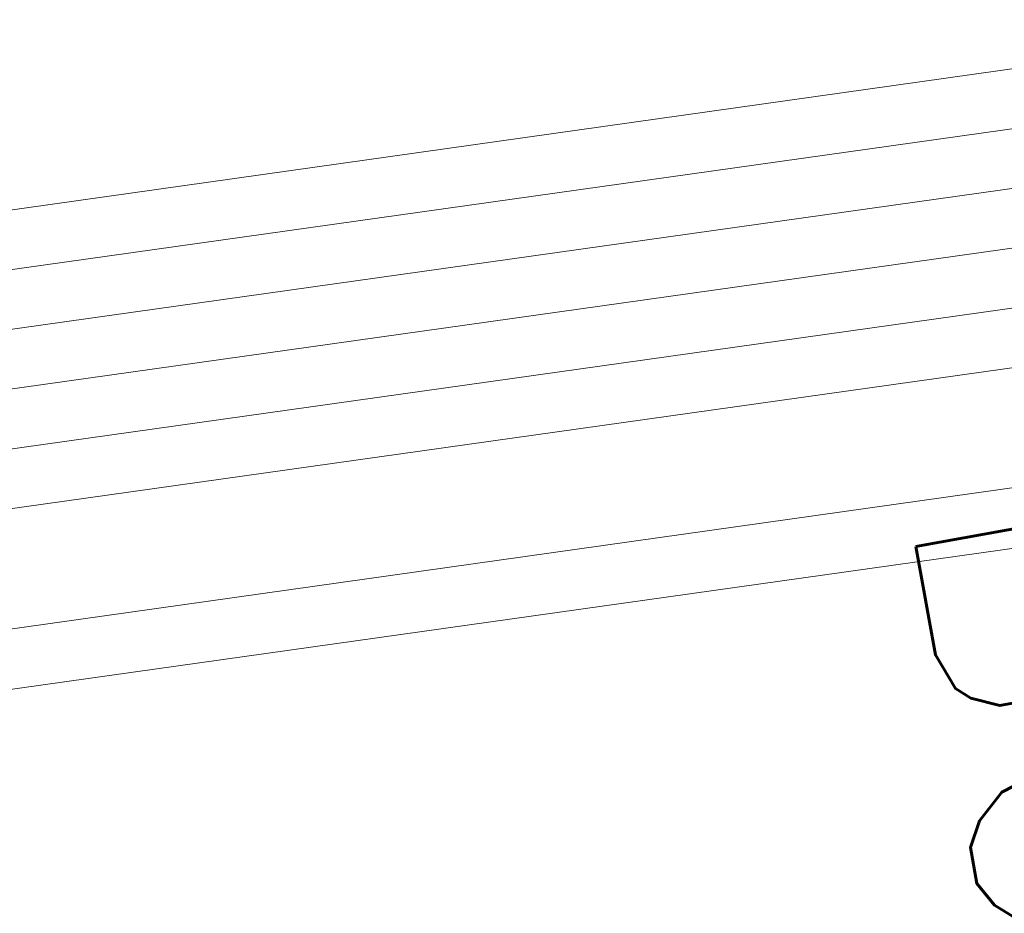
# Model space of a CAD drawing. Header units: metres. Extents: x -502 to 161, y -108 to 174.
# Tile 447 of 656: x -90.456 to -89.628, y -22.21 to -21.458. Entities that reach past the tile are written whole.
import ezdxf

# ---------------------------------------------------------------- set-up
doc = ezdxf.new("R2010")
doc.units = ezdxf.units.M
doc.header["$LTSCALE"] = 0.1
for name, color, linetype in [('BRI31-005.05-5p02-Koordinierung Lageplan 4. BA ZOB West 2022-06-15', 7, 'Continuous'), ('BRI31-005.06-5f07-Koordinierung Lageplan 4. BA ZOB Fernbusbahnh', 7, 'Continuous'), ('BRI32-005.02-5f05-Koordinierung Schemaplan 4 BA ZOB Teilbereich', 7, 'Continuous'), ('BRI32-005.03-5f06-Koordinierung Schemaplan 4 BA ZOB Teilbereich 2 Ost - Bahnhofsallee 2023-01-21', 7, 'Continuous')]:
    doc.layers.add(name, color=color, linetype=linetype)
doc.styles.add('Txt', font='txt_____.ttf')

msp = doc.modelspace()

# ---------------------------------------------------------------- linework, layer by layer
at = {"layer": 'BRI31-005.05-5p02-Koordinierung Lageplan 4. BA ZOB West 2022-06-15', "color": 7, "linetype": 'Continuous', "lineweight": 13, "transparency": 33554687, "flags": 128}
for points in [[(-56.31569, -15.22237), (-57.55569, -16.44437), (-57.85769, -16.64737), (-58.45069, -16.81537), (-61.17569, -17.38437), (-61.97669, -17.45637), (-64.02769, -17.64337), (-64.97069, -17.65337), (-68.07669, -17.98137), (-69.33269, -18.13937), (-75.23569, -19.09937), (-81.14869, -20.17937), (-82.35169, -20.38937), (-88.81269, -21.73837), (-93.49869, -22.39837), (-96.71469, -23.06837), (-98.67869, -23.44837)], [(-56.25569, -15.30437), (-57.49169, -16.52237), (-57.81469, -16.73937), (-58.42669, -16.91237), (-61.15569, -17.48237), (-61.96769, -17.55637), (-64.02269, -17.74337), (-64.96469, -17.75337), (-68.06669, -18.08037), (-69.32469, -18.18837), (-75.22669, -19.14837), (-81.13969, -20.22837), (-82.34269, -20.43837), (-88.80669, -21.78837), (-93.49069, -22.44837), (-96.70469, -23.11837), (-98.66869, -23.49837)], [(-61.46669, -16.53637), (-61.89669, -16.58737), (-64.80469, -17.07237), (-67.06769, -17.35337), (-81.21069, -19.83537), (-82.41369, -20.04537), (-83.99769, -20.37537), (-88.87169, -21.39437), (-93.56069, -22.05437), (-96.78469, -22.72537), (-98.74869, -23.10537), (-104.29269, -24.25637), (-104.86369, -24.36337), (-122.56169, -27.64637), (-126.09269, -28.31137), (-137.57469, -30.48137), (-151.28669, -33.05137), (-152.11169, -33.20537), (-156.96269, -34.10537), (-163.48669, -33.21137), (-174.40069, -31.58137), (-178.42769, -30.88137)], [(-61.46069, -16.58637), (-61.88969, -16.63737), (-64.79769, -17.12137), (-67.06069, -17.40237), (-81.20169, -19.88437), (-82.40469, -20.09437), (-83.98769, -20.42437), (-88.86269, -21.44337), (-93.55169, -22.10337), (-96.77469, -22.77437), (-98.73869, -23.15437), (-104.28269, -24.30537), (-104.85469, -24.41237), (-122.55269, -27.69537), (-126.08369, -28.36037), (-137.56569, -30.53037), (-151.27769, -33.10037), (-152.10269, -33.25437), (-156.96169, -34.15637), (-163.49369, -33.26037), (-174.40769, -31.63037), (-178.43469, -30.93037)], [(-178.44169, -30.97937), (-174.41469, -31.67937), (-163.50069, -33.30937), (-156.96069, -34.20737), (-152.09369, -33.30337), (-151.26869, -33.14937), (-137.55669, -30.57937), (-126.07469, -28.40937), (-122.54369, -27.74437), (-104.84569, -24.46137), (-104.27269, -24.35437), (-98.72869, -23.20337), (-96.76469, -22.82337), (-93.54269, -22.15237), (-88.85369, -21.49237), (-83.97769, -20.47337), (-82.39569, -20.14337), (-81.19269, -19.93337), (-67.05369, -17.45137), (-64.79069, -17.17037), (-61.88269, -16.68737), (-61.45469, -16.63637)], [(-61.44869, -16.68637), (-61.87569, -16.73737), (-64.78369, -17.21937), (-67.04669, -17.50037), (-81.18369, -19.98237), (-82.38669, -20.19237), (-83.96769, -20.52237), (-88.84469, -21.54137), (-93.53369, -22.20137), (-96.75469, -22.87237), (-98.71869, -23.25237), (-104.26269, -24.40337), (-104.83669, -24.51037), (-122.53469, -27.79337), (-126.06569, -28.45837), (-137.54769, -30.62837), (-151.25969, -33.19837), (-152.08469, -33.35237), (-156.95969, -34.25837), (-163.50769, -33.35837), (-174.42169, -31.72837), (-178.44869, -31.02837)], [(-178.45569, -31.07737), (-174.42869, -31.77737), (-163.51469, -33.40737), (-156.95869, -34.30937), (-152.07569, -33.40137), (-151.25069, -33.24737), (-137.53869, -30.67737), (-126.05669, -28.50737), (-122.52569, -27.84237), (-104.82769, -24.55937), (-104.25269, -24.45237), (-98.70869, -23.30137), (-96.74469, -22.92137), (-93.52469, -22.25037), (-88.83569, -21.59037), (-83.95769, -20.57137), (-82.37769, -20.24137), (-81.17469, -20.03137), (-67.03969, -17.54937), (-64.77669, -17.26837), (-61.86869, -16.78737), (-61.44269, -16.73637)], [(-178.46269, -31.12637), (-174.43569, -31.82637), (-163.52169, -33.45637), (-156.95769, -34.36037), (-152.06669, -33.45037), (-151.24169, -33.29637), (-137.52969, -30.72637), (-126.04769, -28.55637), (-122.51669, -27.89137), (-104.81869, -24.60837), (-104.24269, -24.50137), (-98.69869, -23.35037), (-96.73469, -22.97037), (-93.51569, -22.29937), (-88.82669, -21.63937), (-83.94769, -20.62037), (-82.36869, -20.29037), (-81.16569, -20.08037), (-67.03269, -17.59837), (-64.76969, -17.31737), (-61.86169, -16.83737), (-61.43669, -16.78637)]]:
    msp.add_lwpolyline(points, dxfattribs=at)
at = {"layer": 'BRI31-005.06-5f07-Koordinierung Lageplan 4. BA ZOB Fernbusbahnh', "color": 7, "linetype": 'Continuous', "lineweight": 9, "transparency": 33554687, "flags": 128}
for points in [[(-56.31569, -15.22237), (-57.55569, -16.44437), (-57.85769, -16.64737), (-58.45069, -16.81537), (-61.17569, -17.38437), (-61.97669, -17.45637), (-64.02769, -17.64337), (-64.97069, -17.65337), (-68.07669, -17.98137), (-69.33269, -18.13937), (-75.23569, -19.09937), (-81.14869, -20.17937), (-82.35169, -20.38937), (-88.81269, -21.73837), (-93.49869, -22.39837), (-96.71469, -23.06837), (-98.67869, -23.44837)], [(-56.25569, -15.30437), (-57.49169, -16.52237), (-57.81469, -16.73937), (-58.42669, -16.91237), (-61.15569, -17.48237), (-61.96769, -17.55637), (-64.02269, -17.74337), (-64.96469, -17.75337), (-68.06669, -18.08037), (-69.32469, -18.18837), (-75.22669, -19.14837), (-81.13969, -20.22837), (-82.34269, -20.43837), (-88.80669, -21.78837), (-93.49069, -22.44837), (-96.70469, -23.11837), (-98.66869, -23.49837)], [(-61.46669, -16.53637), (-61.89669, -16.58737), (-64.80469, -17.07237), (-67.06769, -17.35337), (-81.21069, -19.83537), (-82.41369, -20.04537), (-83.99769, -20.37537), (-88.87169, -21.39437), (-93.56069, -22.05437), (-96.78469, -22.72537), (-98.74869, -23.10537), (-104.29269, -24.25637), (-104.86369, -24.36337), (-122.56169, -27.64637), (-126.09269, -28.31137), (-137.57469, -30.48137), (-151.28669, -33.05137), (-152.11169, -33.20537), (-156.96269, -34.10537), (-163.48669, -33.21137), (-174.40069, -31.58137), (-178.42769, -30.88137)], [(-61.46069, -16.58637), (-61.88969, -16.63737), (-64.79769, -17.12137), (-67.06069, -17.40237), (-81.20169, -19.88437), (-82.40469, -20.09437), (-83.98769, -20.42437), (-88.86269, -21.44337), (-93.55169, -22.10337), (-96.77469, -22.77437), (-98.73869, -23.15437), (-104.28269, -24.30537), (-104.85469, -24.41237), (-122.55269, -27.69537), (-126.08369, -28.36037), (-137.56569, -30.53037), (-151.27769, -33.10037), (-152.10269, -33.25437), (-156.96169, -34.15637), (-163.49369, -33.26037), (-174.40769, -31.63037), (-178.43469, -30.93037)], [(-178.44169, -30.97937), (-174.41469, -31.67937), (-163.50069, -33.30937), (-156.96069, -34.20737), (-152.09369, -33.30337), (-151.26869, -33.14937), (-137.55669, -30.57937), (-126.07469, -28.40937), (-122.54369, -27.74437), (-104.84569, -24.46137), (-104.27269, -24.35437), (-98.72869, -23.20337), (-96.76469, -22.82337), (-93.54269, -22.15237), (-88.85369, -21.49237), (-83.97769, -20.47337), (-82.39569, -20.14337), (-81.19269, -19.93337), (-67.05369, -17.45137), (-64.79069, -17.17037), (-61.88269, -16.68737), (-61.45469, -16.63637)], [(-61.44869, -16.68637), (-61.87569, -16.73737), (-64.78369, -17.21937), (-67.04669, -17.50037), (-81.18369, -19.98237), (-82.38669, -20.19237), (-83.96769, -20.52237), (-88.84469, -21.54137), (-93.53369, -22.20137), (-96.75469, -22.87237), (-98.71869, -23.25237), (-104.26269, -24.40337), (-104.83669, -24.51037), (-122.53469, -27.79337), (-126.06569, -28.45837), (-137.54769, -30.62837), (-151.25969, -33.19837), (-152.08469, -33.35237), (-156.95969, -34.25837), (-163.50769, -33.35837), (-174.42169, -31.72837), (-178.44869, -31.02837)], [(-178.45569, -31.07737), (-174.42869, -31.77737), (-163.51469, -33.40737), (-156.95869, -34.30937), (-152.07569, -33.40137), (-151.25069, -33.24737), (-137.53869, -30.67737), (-126.05669, -28.50737), (-122.52569, -27.84237), (-104.82769, -24.55937), (-104.25269, -24.45237), (-98.70869, -23.30137), (-96.74469, -22.92137), (-93.52469, -22.25037), (-88.83569, -21.59037), (-83.95769, -20.57137), (-82.37769, -20.24137), (-81.17469, -20.03137), (-67.03969, -17.54937), (-64.77669, -17.26837), (-61.86869, -16.78737), (-61.44269, -16.73637)], [(-178.46269, -31.12637), (-174.43569, -31.82637), (-163.52169, -33.45637), (-156.95769, -34.36037), (-152.06669, -33.45037), (-151.24169, -33.29637), (-137.52969, -30.72637), (-126.04769, -28.55637), (-122.51669, -27.89137), (-104.81869, -24.60837), (-104.24269, -24.50137), (-98.69869, -23.35037), (-96.73469, -22.97037), (-93.51569, -22.29937), (-88.82669, -21.63937), (-83.94769, -20.62037), (-82.36869, -20.29037), (-81.16569, -20.08037), (-67.03269, -17.59837), (-64.76969, -17.31737), (-61.86169, -16.83737), (-61.43669, -16.78637)]]:
    msp.add_lwpolyline(points, dxfattribs=at)
at = {"layer": 'BRI32-005.02-5f05-Koordinierung Schemaplan 4 BA ZOB Teilbereich', "color": 7, "linetype": 'Continuous', "lineweight": 13, "transparency": 33554687, "flags": 128}
for points in [[(-56.31569, -15.22237), (-57.55569, -16.44437), (-57.85769, -16.64737), (-58.45069, -16.81537), (-61.17569, -17.38437), (-61.97669, -17.45637), (-64.02769, -17.64337), (-64.97069, -17.65337), (-68.07669, -17.98137), (-69.33269, -18.13937), (-75.23569, -19.09937), (-81.14869, -20.17937), (-82.35169, -20.38937), (-88.81269, -21.73837), (-93.49869, -22.39837), (-96.71469, -23.06837), (-98.67869, -23.44837)], [(-56.25569, -15.30437), (-57.49169, -16.52237), (-57.81469, -16.73937), (-58.42669, -16.91237), (-61.15569, -17.48237), (-61.96769, -17.55637), (-64.02269, -17.74337), (-64.96469, -17.75337), (-68.06669, -18.08037), (-69.32469, -18.18837), (-75.22669, -19.14837), (-81.13969, -20.22837), (-82.34269, -20.43837), (-88.80669, -21.78837), (-93.49069, -22.44837), (-96.70469, -23.11837), (-98.66869, -23.49837)]]:
    msp.add_lwpolyline(points, dxfattribs=at)
at = {"layer": 'BRI32-005.03-5f06-Koordinierung Schemaplan 4 BA ZOB Teilbereich 2 Ost - Bahnhofsallee 2023-01-21', "color": 7, "linetype": 'Continuous', "lineweight": 9, "transparency": 33554687, "flags": 128}
for points in [[(-56.31569, -15.22237), (-57.55569, -16.44437), (-57.85769, -16.64737), (-58.45069, -16.81537), (-61.17569, -17.38437), (-61.97669, -17.45637), (-64.02769, -17.64337), (-64.97069, -17.65337), (-68.07669, -17.98137), (-69.33269, -18.13937), (-75.23569, -19.09937), (-81.14869, -20.17937), (-82.35169, -20.38937), (-88.81269, -21.73837), (-93.49869, -22.39837), (-96.71469, -23.06837), (-98.67869, -23.44837)], [(-56.25569, -15.30437), (-57.49169, -16.52237), (-57.81469, -16.73937), (-58.42669, -16.91237), (-61.15569, -17.48237), (-61.96769, -17.55637), (-64.02269, -17.74337), (-64.96469, -17.75337), (-68.06669, -18.08037), (-69.32469, -18.18837), (-75.22669, -19.14837), (-81.13969, -20.22837), (-82.34269, -20.43837), (-88.80669, -21.78837), (-93.49069, -22.44837), (-96.70469, -23.11837), (-98.66869, -23.49837)], [(-61.46669, -16.53637), (-61.89669, -16.58737), (-64.80469, -17.07237), (-67.06769, -17.35337), (-81.21069, -19.83537), (-82.41369, -20.04537), (-83.99769, -20.37537), (-88.87169, -21.39437), (-93.56069, -22.05437), (-96.78469, -22.72537), (-98.74869, -23.10537), (-104.29269, -24.25637), (-104.86369, -24.36337), (-122.56169, -27.64637), (-126.09269, -28.31137), (-137.57469, -30.48137), (-151.28669, -33.05137), (-152.11169, -33.20537), (-156.96269, -34.10537), (-163.48669, -33.21137), (-174.40069, -31.58137), (-178.42769, -30.88137)], [(-61.46069, -16.58637), (-61.88969, -16.63737), (-64.79769, -17.12137), (-67.06069, -17.40237), (-81.20169, -19.88437), (-82.40469, -20.09437), (-83.98769, -20.42437), (-88.86269, -21.44337), (-93.55169, -22.10337), (-96.77469, -22.77437), (-98.73869, -23.15437), (-104.28269, -24.30537), (-104.85469, -24.41237), (-122.55269, -27.69537), (-126.08369, -28.36037), (-137.56569, -30.53037), (-151.27769, -33.10037), (-152.10269, -33.25437), (-156.96169, -34.15637), (-163.49369, -33.26037), (-174.40769, -31.63037), (-178.43469, -30.93037)], [(-178.44169, -30.97937), (-174.41469, -31.67937), (-163.50069, -33.30937), (-156.96069, -34.20737), (-152.09369, -33.30337), (-151.26869, -33.14937), (-137.55669, -30.57937), (-126.07469, -28.40937), (-122.54369, -27.74437), (-104.84569, -24.46137), (-104.27269, -24.35437), (-98.72869, -23.20337), (-96.76469, -22.82337), (-93.54269, -22.15237), (-88.85369, -21.49237), (-83.97769, -20.47337), (-82.39569, -20.14337), (-81.19269, -19.93337), (-67.05369, -17.45137), (-64.79069, -17.17037), (-61.88269, -16.68737), (-61.45469, -16.63637)], [(-61.44869, -16.68637), (-61.87569, -16.73737), (-64.78369, -17.21937), (-67.04669, -17.50037), (-81.18369, -19.98237), (-82.38669, -20.19237), (-83.96769, -20.52237), (-88.84469, -21.54137), (-93.53369, -22.20137), (-96.75469, -22.87237), (-98.71869, -23.25237), (-104.26269, -24.40337), (-104.83669, -24.51037), (-122.53469, -27.79337), (-126.06569, -28.45837), (-137.54769, -30.62837), (-151.25969, -33.19837), (-152.08469, -33.35237), (-156.95969, -34.25837), (-163.50769, -33.35837), (-174.42169, -31.72837), (-178.44869, -31.02837)], [(-178.45569, -31.07737), (-174.42869, -31.77737), (-163.51469, -33.40737), (-156.95869, -34.30937), (-152.07569, -33.40137), (-151.25069, -33.24737), (-137.53869, -30.67737), (-126.05669, -28.50737), (-122.52569, -27.84237), (-104.82769, -24.55937), (-104.25269, -24.45237), (-98.70869, -23.30137), (-96.74469, -22.92137), (-93.52469, -22.25037), (-88.83569, -21.59037), (-83.95769, -20.57137), (-82.37769, -20.24137), (-81.17469, -20.03137), (-67.03969, -17.54937), (-64.77669, -17.26837), (-61.86869, -16.78737), (-61.44269, -16.73637)], [(-178.46269, -31.12637), (-174.43569, -31.82637), (-163.52169, -33.45637), (-156.95769, -34.36037), (-152.06669, -33.45037), (-151.24169, -33.29637), (-137.52969, -30.72637), (-126.04769, -28.55637), (-122.51669, -27.89137), (-104.81869, -24.60837), (-104.24269, -24.50137), (-98.69869, -23.35037), (-96.73469, -22.97037), (-93.51569, -22.29937), (-88.82669, -21.63937), (-83.94769, -20.62037), (-82.36869, -20.29037), (-81.16569, -20.08037), (-67.03269, -17.59837), (-64.76969, -17.31737), (-61.86169, -16.83737), (-61.43669, -16.78637)]]:
    msp.add_lwpolyline(points, dxfattribs=at)

# ---------------------------------------------------------------- texts
at = {"layer": 'BRI32-005.03-5f06-Koordinierung Schemaplan 4 BA ZOB Teilbereich 2 Ost - Bahnhofsallee 2023-01-21', "color": 7, "transparency": 33554687, "insert": (-89.4736, -21.81838), "char_height": 0.24, "attachment_point": 1, "rotation": 280.28772, "line_spacing_factor": 0.25, "style": 'Txt'}
msp.add_mtext('Bestand', dxfattribs=at)

doc.saveas('drawing.dxf')
